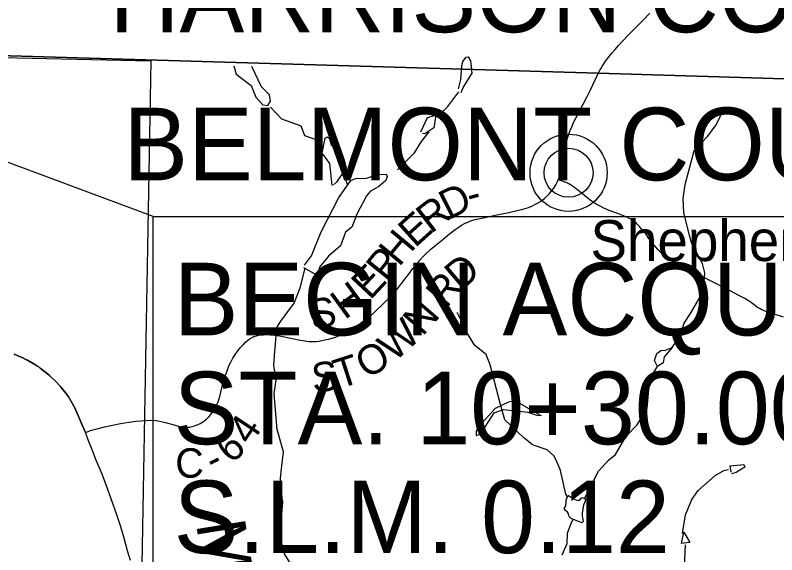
# Model space of a CAD drawing. Extents: x 0 to 34, y 0 to 22.
# Drawn here: x 6.972 to 8.441, y 15.594 to 16.635 of the extents above; entities that cross this region are included whole.
import ezdxf

# ---------------------------------------------------------------- set-up
doc = ezdxf.new("R2010")
doc.units = 0
for name, color, linetype in [('GM_X_Corporation', 7, 'Continuous'), ('GM_X_County', 7, 'Continuous'), ('GM_X_County_Road', 7, 'Continuous'), ('GM_X_County_Road_Text', 7, 'Continuous'), ('GM_X_Minor_River', 7, 'Continuous'), ('GM_X_Minor_River_Text', 7, 'Continuous'), ('GM_X_State_Route', 7, 'Continuous'), ('GM_X_Township_Road', 7, 'Continuous'), ('GM_X_Unincorporated', 7, 'Continuous'), ('GM_X_Unincorporated_Location', 7, 'Continuous'), ('GM_X_Unincorporated_Text', 7, 'Continuous'), ('SH_Text', 7, 'Continuous')]:
    doc.layers.add(name, color=color, linetype=linetype)

msp = doc.modelspace()

# ---------------------------------------------------------------- linework, layer by layer
at = {"layer": 'GM_X_Corporation'}
for points in [[(9.4, 16.4853), (9.4, 20.4), (2.6, 20.4), (2.6, 16.6918), (3.1555, 16.6686), (3.1684, 16.6682), (4.0515, 16.6368), (4.1011, 16.6362), (4.1867, 16.6352), (4.5473, 16.6256), (4.6351, 16.6229), (5.4202, 16.5982), (6.0834, 16.5816), (6.2194, 16.578), (8.0963, 16.5226), (9.09, 16.4927)], [(9.4, 16.4853), (9.4, 20.4), (6.2895, 20.4), (6.2595, 19.6124), (6.2942, 19.6131), (6.2926, 19.1539), (6.292, 18.5898), (6.2786, 18.5898), (6.2744, 18.4654), (6.2729, 18.2077), (6.2194, 16.578), (8.0963, 16.5226), (9.09, 16.4927)], [(2.6, 16.6918), (2.6, 13.6), (9.4, 13.6), (9.4, 16.4853), (9.09, 16.4927), (8.0963, 16.5226), (6.2194, 16.578), (6.0834, 16.5816), (5.4202, 16.5982), (4.6351, 16.6229), (4.5473, 16.6256), (4.1867, 16.6352), (4.1011, 16.6362), (4.0515, 16.6368), (3.1684, 16.6682), (3.1555, 16.6686)], [(7.2336, 16.5466), (7.2151, 15.5388), (6.2098, 15.5669), (6.2277, 16.5693)]]:
    msp.add_lwpolyline(points, close=True, dxfattribs=at)
msp.add_lwpolyline([(4.5781, 13.6), (9.4, 13.6), (9.4, 16.4853), (9.09, 16.4927), (8.0963, 16.5226), (6.2194, 16.578), (6.0834, 16.5816), (5.4202, 16.5982), (4.6351, 16.6229)], dxfattribs=at)
at = {"layer": 'GM_X_County'}
msp.add_lwpolyline([(9.4, 16.4853), (9.09, 16.4927), (8.0963, 16.5226), (6.2194, 16.578), (6.0834, 16.5816), (5.4202, 16.5982), (4.6351, 16.6229), (4.5473, 16.6256), (4.1867, 16.6352), (4.1011, 16.6362), (4.0515, 16.6368), (3.1684, 16.6682), (3.1555, 16.6686), (2.6, 16.6918)], dxfattribs=at)
at = {"layer": 'GM_X_County_Road'}
for points in [[(8.0965, 16.5221), (8.097, 16.5232), (8.0989, 16.5271), (8.1005, 16.5298), (8.1022, 16.5328), (8.1047, 16.5369), (8.1071, 16.5406), (8.1107, 16.546), (8.1178, 16.5552), (8.1233, 16.5619), (8.1284, 16.5679), (8.1357, 16.5764), (8.1538, 16.5954), (8.1676, 16.6094), (8.1832, 16.6253), (8.1961, 16.6386)], [(8.018, 16.3142), (8.0192, 16.3169), (8.0211, 16.3219), (8.0229, 16.3287), (8.0251, 16.3409), (8.0287, 16.3619), (8.0334, 16.3831), (8.0359, 16.3933), (8.039, 16.4038), (8.0421, 16.4122), (8.0453, 16.4196), (8.0489, 16.4276), (8.059, 16.4469), (8.0673, 16.4629), (8.0743, 16.4769), (8.0809, 16.4897), (8.0965, 16.5221)], [(7.1071, 15.8299), (7.1187, 15.8342), (7.127, 15.8367), (7.1443, 15.841), (7.1595, 15.8441), (7.1748, 15.8471), (7.1917, 15.8497), (7.2045, 15.8517), (7.2146, 15.8527), (7.2245, 15.8534), (7.233, 15.8536), (7.2429, 15.853), (7.2508, 15.852), (7.2615, 15.8495), (7.2801, 15.8441), (7.2892, 15.8416), (7.2945, 15.8406), (7.3001, 15.84), (7.3081, 15.8404), (7.313, 15.8413), (7.3178, 15.8426), (7.3227, 15.8445), (7.3286, 15.8474), (7.3335, 15.8504), (7.3376, 15.8534), (7.3414, 15.8562), (7.3453, 15.8599), (7.3493, 15.8645), (7.3533, 15.8703), (7.355, 15.8728), (7.3578, 15.8775), (7.3589, 15.8796), (7.3615, 15.8851), (7.3632, 15.8893), (7.3665, 15.8991), (7.3686, 15.9078), (7.3726, 15.9242), (7.3758, 15.9351), (7.3787, 15.9439), (7.3811, 15.9507), (7.3841, 15.9584), (7.3875, 15.9654), (7.3916, 15.973), (7.3968, 15.9813), (7.4014, 15.9876), (7.4066, 15.994), (7.4114, 15.9992), (7.4163, 16.0042), (7.4203, 16.0077), (7.4229, 16.0097), (7.4258, 16.0116), (7.429, 16.0133), (7.4324, 16.0148), (7.4373, 16.0164), (7.4417, 16.0176), (7.4463, 16.0183), (7.4506, 16.0186), (7.4545, 16.0188), (7.4633, 16.0185), (7.4727, 16.0174), (7.4814, 16.0161), (7.5065, 16.0114), (7.5183, 16.0088), (7.5267, 16.0071), (7.5302, 16.0065), (7.5343, 16.006), (7.5385, 16.0057), (7.5421, 16.0055), (7.5525, 16.0057), (7.5581, 16.0063), (7.5632, 16.0072), (7.5693, 16.0084), (7.572, 16.0091), (7.5761, 16.0102), (7.5875, 16.0134), (7.5963, 16.0164), (7.6044, 16.0194), (7.6078, 16.0209), (7.6117, 16.0227), (7.6154, 16.0246), (7.6219, 16.0284), (7.63, 16.0337), (7.6349, 16.0372), (7.6422, 16.0423), (7.6485, 16.0472), (7.656, 16.0536), (7.6648, 16.0618), (7.6842, 16.0804), (7.6927, 16.0889), (7.701, 16.0978), (7.7091, 16.1071), (7.7173, 16.1175), (7.7216, 16.1231), (7.7236, 16.1258), (7.7302, 16.1348), (7.739, 16.1459), (7.7483, 16.1571), (7.7526, 16.1624), (7.7576, 16.1681), (7.7638, 16.1742), (7.7738, 16.1832), (7.7838, 16.192), (7.7965, 16.2021), (7.8065, 16.2102), (7.8206, 16.2212), (7.8266, 16.2255), (7.8329, 16.2297), (7.84, 16.2335), (7.8447, 16.2356), (7.8489, 16.2374), (7.8545, 16.2393), (7.8591, 16.2406), (7.8749, 16.2441), (7.898, 16.2488), (7.9206, 16.2533), (7.9375, 16.2572), (7.951, 16.2608), (7.9599, 16.2634), (7.9684, 16.2667), (7.9758, 16.27), (7.9796, 16.2719), (7.985, 16.2754), (7.9885, 16.2778), (7.9926, 16.2809), (7.997, 16.2851), (8.0026, 16.2909), (8.0078, 16.2971), (8.0109, 16.3014), (8.0145, 16.3074), (8.0171, 16.3125), (8.018, 16.3142)], [(6.97, 15.9807), (6.9769, 15.9781), (6.9852, 15.9745), (6.9935, 15.9704), (6.9954, 15.9694), (7.0099, 15.9609), (7.0137, 15.9584), (7.0177, 15.9558), (7.0201, 15.9541), (7.0307, 15.9459), (7.0379, 15.94), (7.0406, 15.9376), (7.0498, 15.9289), (7.059, 15.9185), (7.0612, 15.9158), (7.0692, 15.9058), (7.075, 15.8978), (7.0764, 15.8956), (7.0872, 15.8765), (7.0882, 15.8746), (7.0935, 15.8628), (7.0996, 15.8476), (7.1061, 15.8325), (7.1071, 15.8299)]]:
    msp.add_lwpolyline(points, dxfattribs=at)
at = {"layer": 'GM_X_Minor_River'}
for points in [[(7.8271, 16.4929), (7.8316, 16.5104), (7.8333, 16.537), (7.8354, 16.5453), (7.8416, 16.5534), (7.8454, 16.5543), (7.8501, 16.5464), (7.8526, 16.523), (7.8365, 16.4973), (7.8314, 16.4847)], [(7.3937, 16.5367), (7.3983, 16.5209), (7.4272, 16.4988), (7.4361, 16.4767), (7.4494, 16.4615), (7.4589, 16.4602), (7.464, 16.469), (7.4626, 16.4814), (7.4467, 16.4966), (7.4283, 16.5359)], [(7.7858, 16.4379), (7.8062, 16.4584), (7.8276, 16.4869)], [(7.5617, 16.378), (7.5542, 16.3934), (7.5308, 16.4023), (7.524, 16.4192), (7.5201, 16.4221), (7.486, 16.4343), (7.4643, 16.4576)], [(7.7546, 16.4095), (7.7672, 16.4375), (7.7835, 16.442), (7.7811, 16.4294), (7.7795, 16.4173), (7.7623, 16.4059), (7.7577, 16.4062)], [(8.239, 15.9941), (8.2544, 16.0161), (8.2622, 16.0405), (8.2743, 16.0593), (8.2944, 16.0935), (8.3001, 16.1114), (8.3025, 16.138), (8.2979, 16.1557), (8.2773, 16.1935), (8.2724, 16.2096), (8.2615, 16.2541), (8.2605, 16.2809), (8.2644, 16.3083), (8.2774, 16.3566), (8.2819, 16.3738), (8.3082, 16.4013), (8.3204, 16.4182), (8.3237, 16.4221), (8.3364, 16.4485)], [(7.5831, 16.3065), (7.5787, 16.3488), (7.5639, 16.3686), (7.57, 16.3975), (7.5738, 16.3998), (7.5776, 16.3977), (7.5813, 16.3845), (7.5936, 16.3772), (7.5987, 16.3561), (7.6054, 16.3434), (7.6064, 16.3347), (7.5917, 16.3128), (7.5857, 16.3077)], [(7.7092, 16.3366), (7.7422, 16.3695), (7.7558, 16.391), (7.7702, 16.4095)], [(7.5301, 16.1527), (7.5434, 16.1704), (7.562, 16.2171), (7.5958, 16.2833), (7.6193, 16.316), (7.6284, 16.3196), (7.6496, 16.3201), (7.6707, 16.3274), (7.6874, 16.3282), (7.6894, 16.3237), (7.6865, 16.3156), (7.6731, 16.3044), (7.6566, 16.2949), (7.6492, 16.2864), (7.6311, 16.2512), (7.6293, 16.2473), (7.621, 16.2256), (7.6087, 16.2162), (7.5991, 16.1899), (7.576, 16.17), (7.5587, 16.1488), (7.5548, 16.1328), (7.5287, 16.1478)], [(7.6131, 16.3083), (7.605, 16.3309)], [(7.5094, 15.5668), (7.4912, 15.596), (7.4854, 15.6201), (7.4834, 15.6382), (7.4882, 15.6967), (7.4869, 15.7027), (7.4837, 15.7417), (7.4862, 15.7656), (7.4894, 15.7926), (7.477, 15.8355), (7.4713, 15.9048), (7.4752, 15.9318), (7.4708, 15.9593), (7.4719, 15.9775), (7.4763, 16.0322), (7.4844, 16.0449), (7.5098, 16.0795), (7.5212, 16.109), (7.531, 16.1467)], [(8.0373, 15.7058), (8.0341, 15.7109), (8.0239, 15.7565), (8.0159, 15.7753), (8.0107, 15.785), (7.9979, 15.7965), (7.9696, 15.8065), (7.9526, 15.8201), (7.9161, 15.8545), (7.9079, 15.8842), (7.8879, 15.9603), (7.8802, 15.9806), (7.8586, 15.9979), (7.8463, 16.0177), (7.8245, 16.0612)], [(8.2107, 15.957), (8.205, 15.9687), (8.2093, 15.9824), (8.2175, 15.9879), (8.2266, 15.9885), (8.239, 15.9941), (8.2235, 15.976), (8.2215, 15.9645), (8.2112, 15.9578)], [(8.0701, 15.7028), (8.0972, 15.7552), (8.1165, 15.7765), (8.1299, 15.7874), (8.1507, 15.8227), (8.1718, 15.8448), (8.1908, 15.8771), (8.1948, 15.92), (8.1986, 15.9375), (8.2117, 15.9586)], [(7.9843, 15.8632), (7.9454, 15.8862), (7.9316, 15.8901), (7.9233, 15.8884), (7.8974, 15.8764), (7.866, 15.8416), (7.8612, 15.8328), (7.861, 15.8241), (7.8693, 15.8269), (7.8957, 15.8677), (7.9138, 15.8745), (7.9606, 15.8691), (7.9782, 15.8631), (7.9873, 15.8629)], [(8.3527, 15.7535), (8.3509, 15.7656), (8.3771, 15.7681), (8.3791, 15.7633), (8.3626, 15.7526), (8.3539, 15.7505)], [(8.2594, 15.6354), (8.2646, 15.6715), (8.2769, 15.701), (8.2894, 15.7183), (8.3221, 15.7468), (8.3386, 15.7566), (8.3477, 15.7584)], [(8.0385, 15.7086), (8.0394, 15.7084), (8.0452, 15.7044), (8.051, 15.7015), (8.0552, 15.6997), (8.0579, 15.699), (8.0594, 15.6998), (8.062, 15.7017), (8.0646, 15.7044), (8.0719, 15.7023), (8.0716, 15.6974), (8.0683, 15.6897), (8.0666, 15.6825), (8.0653, 15.6745), (8.0654, 15.6696), (8.0659, 15.6654), (8.0667, 15.662), (8.0675, 15.6583), (8.0646, 15.6559), (8.0446, 15.6642), (8.0407, 15.6683), (8.0391, 15.6731), (8.0371, 15.6761), (8.0329, 15.6802), (8.0309, 15.6836), (8.0328, 15.6859), (8.0338, 15.6901), (8.0348, 15.6954), (8.0347, 15.6999), (8.0385, 15.7086)], [(8.0269, 15.5944), (8.0366, 15.6159), (8.0373, 15.636), (8.0437, 15.6535), (8.0484, 15.6626)], [(8.2572, 15.6157), (8.2616, 15.6381), (8.2735, 15.6179), (8.2568, 15.616)], [(8.2626, 15.5593), (8.2652, 15.6136)]]:
    msp.add_lwpolyline(points, dxfattribs=at)
at = {"layer": 'GM_X_State_Route'}
for points in [[(7.1071, 15.8299), (7.1061, 15.8325), (7.0996, 15.8476), (7.0935, 15.8628), (7.0882, 15.8746), (7.0872, 15.8765), (7.0764, 15.8956), (7.075, 15.8978), (7.0692, 15.9058), (7.0612, 15.9158), (7.059, 15.9185), (7.0498, 15.9289), (7.0406, 15.9376), (7.0379, 15.94), (7.0307, 15.9459), (7.0201, 15.9541), (7.0177, 15.9558), (7.0137, 15.9584), (7.0099, 15.9609), (6.9954, 15.9694), (6.9935, 15.9704), (6.9852, 15.9745), (6.9769, 15.9781), (6.97, 15.9807)], [(7.1944, 15.583), (7.1887, 15.6019), (7.1819, 15.6263), (7.1754, 15.6483), (7.1679, 15.6709), (7.1571, 15.7021), (7.1487, 15.7254), (7.1392, 15.7495), (7.1276, 15.7779), (7.1209, 15.7951), (7.1146, 15.8105), (7.1071, 15.8299)]]:
    msp.add_lwpolyline(points, dxfattribs=at)
at = {"layer": 'GM_X_Township_Road'}
msp.add_lwpolyline([(8.4537, 16.0524), (8.4341, 16.0587), (8.422, 16.0626), (8.42, 16.0633), (8.4152, 16.0652), (8.4123, 16.0665), (8.4087, 16.0685), (8.404, 16.0711), (8.4015, 16.0727), (8.3999, 16.074), (8.3951, 16.0781), (8.3925, 16.0801), (8.3887, 16.0827), (8.3864, 16.0841), (8.3792, 16.0883), (8.368, 16.0942), (8.351, 16.1031), (8.3107, 16.1237), (8.2911, 16.1339), (8.2725, 16.1439), (8.2483, 16.157), (8.2399, 16.1615), (8.2349, 16.1643), (8.2302, 16.1674), (8.2258, 16.1704), (8.2212, 16.1743), (8.2167, 16.178), (8.2115, 16.1831), (8.2039, 16.1919), (8.1989, 16.1982), (8.1944, 16.2041), (8.1895, 16.211), (8.1874, 16.2137), (8.1835, 16.2185), (8.176, 16.2274), (8.1719, 16.2317), (8.1694, 16.2341), (8.1659, 16.2371), (8.1623, 16.2395), (8.1594, 16.2413), (8.1564, 16.2429), (8.1516, 16.2452), (8.1452, 16.2477), (8.1357, 16.2513), (8.1177, 16.2582), (8.1076, 16.2626), (8.1, 16.2661), (8.0928, 16.2701), (8.0886, 16.2727), (8.0808, 16.278), (8.078, 16.2803), (8.0707, 16.2861), (8.0601, 16.2948), (8.0539, 16.2998), (8.047, 16.305), (8.0448, 16.3067), (8.0433, 16.3076), (8.0399, 16.3095), (8.0357, 16.3117), (8.0311, 16.3134), (8.0271, 16.3147), (8.0262, 16.315), (8.0192, 16.3169)], dxfattribs=at)
at = {"layer": 'GM_X_Unincorporated'}
for radius in [0.0744, 0.0472]:
    msp.add_circle((8.0393, 16.3308), radius, dxfattribs=at)
at = {"layer": 'GM_X_Unincorporated_Location'}
msp.add_line((8.0393, 16.3308), (8.0393, 16.3308), dxfattribs=at)
at = {"layer": 'SH_Text'}
msp.add_line((7.2376, 16.2463), (6.0153, 16.703), dxfattribs=at)
msp.add_lwpolyline([(7.2376, 16.2463), (9.0934, 16.2463), (9.0934, 15.4999), (7.2376, 15.4999)], close=True, dxfattribs=at)

# ---------------------------------------------------------------- texts
at = {"layer": 'GM_X_County_Road_Text'}
for s, rotation, p in [('D', 26.6628, (7.8082, 16.2393)), ('R', 37.5272, (7.7736, 16.2124)), ('-', 15.0983, (7.85, 16.2607)), ('E', 41.9531, (7.7429, 16.1847)), ('H', 50.2467, (7.7124, 16.1479)), ('P', 51.1988, (7.6885, 16.1182)), ('D', 40.286, (7.8309, 16.1013)), ('E', 46.9861, (7.6566, 16.0837)), ('R', 50.3673, (7.803, 16.0673)), ('H', 36.2141, (7.6075, 16.0464)), ('S', 11.4562, (7.5456, 16.028)), ('N', 49.0603, (7.7578, 16.014)), ('W', 41.6291, (7.703, 15.9645)), ('O', 29.9923, (7.6495, 15.9322)), ('T', 17.9775, (7.5972, 15.9138)), ('S', 6.1891, (7.5466, 15.907)), ('4', 56.2529, (7.4259, 15.8037)), ('6', 40.5621, (7.388, 15.7682)), ('C', 0.8938, (7.2811, 15.7423)), ('-', 26.1655, (7.3541, 15.7494))]:
    msp.add_text(s, height=0.0568, rotation=rotation, dxfattribs=at).set_placement(p)
at = {"layer": 'GM_X_Minor_River_Text'}
msp.add_text('McC', height=0.09464, rotation=279.2284, dxfattribs=at).set_placement((7.3204, 15.6541))
at = {"layer": 'GM_X_Unincorporated_Text'}
msp.add_text('Shepherdstown', height=0.078977, rotation=0, dxfattribs=at).set_placement((8.0816, 16.1606))
at = {"layer": 'SH_Text'}
for s, p in [('HARRISON COUNTY', (7.1536, 16.6018)), ('BELMONT COUNTY', (7.1802, 16.3163)), ('BEGIN ACQUISITION', (7.2774, 16.0173)), ('STA. 10+30.00', (7.2774, 15.8073)), ('S.L.M. 0.12', (7.2774, 15.5973))]:
    msp.add_text(s, height=0.14, dxfattribs=at).set_placement(p)

doc.saveas('drawing.dxf')
